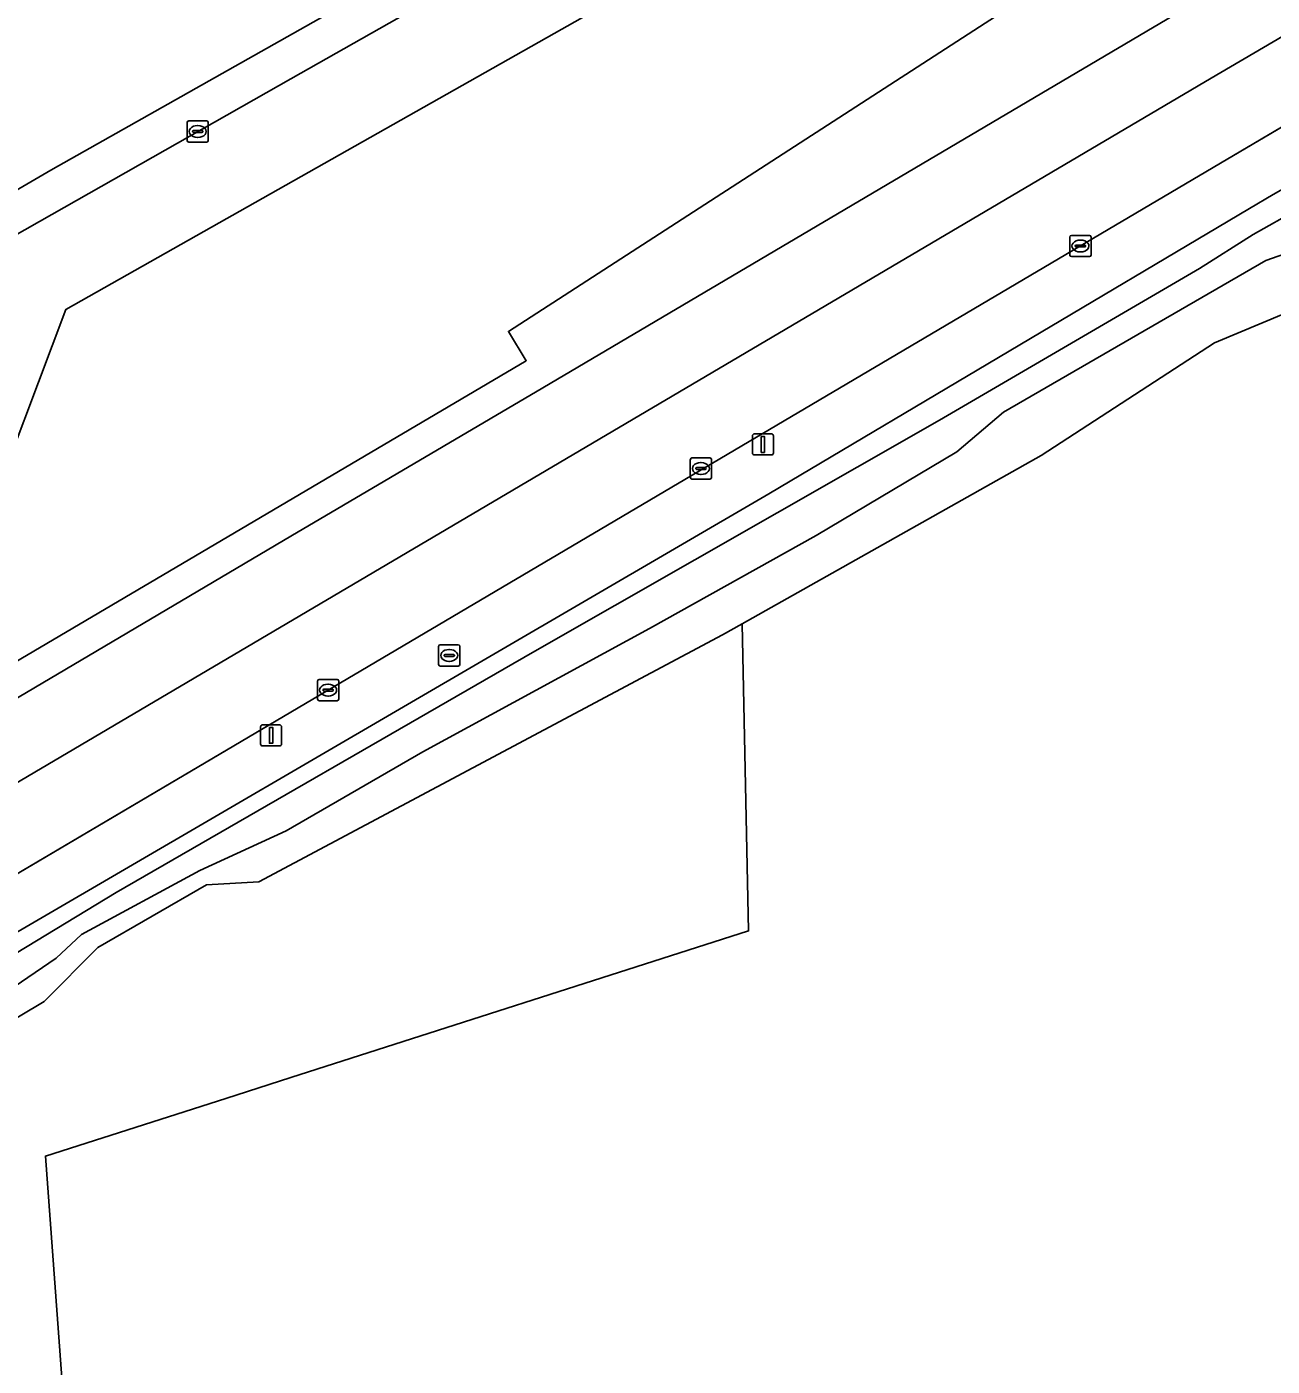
# Model space of a CAD drawing. Extents: x 162879 to 165540, y 384011 to 385181.
# Drawn here: x 163487.5 to 163546.4, y 384532.4 to 384595.7 of the extents above; entities that cross this region are included whole.
import ezdxf

# ---------------------------------------------------------------- set-up
doc = ezdxf.new("R2010")
doc.units = 0
for name, color, linetype in [('IMGEO_Berm_groen', 7, 'Continuous'), ('IMGEO_Groenvoorziening', 7, 'Continuous'), ('IMGEO_Hek', 7, 'Continuous'), ('IMGEO_Kolk', 7, 'Continuous'), ('IMGEO_Lichtmast', 7, 'Continuous'), ('IMGEO_Loofbos', 7, 'Continuous'), ('IMGEO_Oever', 7, 'Continuous'), ('IMGEO_Rijbaan_regionaal_gesloten', 7, 'Continuous'), ('IMGEO_Rioolput', 7, 'Continuous'), ('IMGEO_Waterloop', 7, 'Continuous')]:
    doc.layers.add(name, color=color, linetype=linetype)

msp = doc.modelspace()

# ---------------------------------------------------------------- linework, layer by layer
at = {"layer": 'IMGEO_Berm_groen'}
for points in [[(163645.559, 384661.257), (163686.538, 384684.977), (163686.814, 384686.292), (163689.391, 384698.579), (163689.663, 384699.876), (163684.212, 384696.816), (163666.269, 384686.811), (163648.284, 384676.742), (163630.3, 384666.688), (163614.102, 384657.625), (163597.909, 384648.525), (163579.95, 384638.441), (163562.018, 384628.389), (163545.841, 384619.245), (163530.433, 384610.54), (163529.662, 384610.104), (163512.633, 384600.425), (163500, 384593.26), (163480.314, 384582.094), (163463.28, 384572.441), (163447.16, 384563.196)], [(163353.264, 384484.905), (163378.883, 384500), (163500, 384571.648), (163511.906, 384578.653), (163540.103, 384595.308), (163582.453, 384620.322), (163604.632, 384633.298), (163605.881, 384634.029), (163607.573, 384635.129), (163643.893, 384660.192)], [(163378.626, 384521.326), (163404.476, 384536), (163407.908, 384535.207), (163426.451, 384541.494), (163485.437, 384571.924), (163489.382, 384582.362), (163520.667, 384600.067), (163532.642, 384607.062), (163548.075, 384616.076), (163619.513, 384656.999), (163621.14, 384653.381), (163616, 384648.153), (163607.162, 384642.745), (163598.579, 384634.692), (163569.107, 384617.761), (163564.611, 384617.784), (163539.139, 384600.004), (163510.288, 384581.318), (163511.127, 384579.936), (163414.38, 384522.865)]]:
    msp.add_lwpolyline(points, dxfattribs=at)
at = {"layer": 'IMGEO_Groenvoorziening'}
for points in [[(163409.012, 384506.582), (163425.586, 384516.604), (163474.867, 384545.827), (163522.584, 384573.637), (163545.298, 384587.125), (163546.416, 384587.789), (163588.998, 384611.922), (163597.665, 384616.481), (163610.634, 384624.891), (163616.771, 384627.578), (163623.187, 384631.873), (163636.16, 384637.196), (163638.477, 384638.603)], [(163596.733, 384620.336), (163590.474, 384616.677), (163584.15, 384613.033), (163543.932, 384589.276), (163500, 384563.326), (163392.794, 384500), (163356.886, 384478.81), (163202.966, 384387.982), (163138.189, 384350.166), (163091.98, 384323.19), (163060.001, 384304.827), (163000, 384271.727), (162995.148, 384269.194), (162989.657, 384266.154), (162987.354, 384264.896)]]:
    msp.add_lwpolyline(points, dxfattribs=at)
at = {"layer": 'IMGEO_Hek'}
msp.add_lwpolyline([(163496.941, 384545.074), (163500, 384546.054), (163521.638, 384552.983)], dxfattribs=at)
at = {"layer": 'IMGEO_Kolk'}
for p, q in [((163495.107, 384590.343), (163495.107, 384591.195)), ((163495.182, 384591.269), (163496.034, 384591.269)), ((163496.108, 384591.195), (163496.108, 384590.343)), ((163495.366, 384590.763), (163495.366, 384590.775)), ((163495.804, 384590.726), (163495.406, 384590.726)), ((163495.409, 384590.812), (163495.807, 384590.812)), ((163495.618, 384590.489), (163495.593, 384590.489)), ((163495.595, 384591.049), (163495.62, 384591.049)), ((163495.85, 384590.775), (163495.85, 384590.763)), ((163496.034, 384590.269), (163495.182, 384590.269)), ((163536.813, 384584.928), (163536.813, 384585.78)), ((163536.888, 384585.854), (163537.74, 384585.854)), ((163537.301, 384585.634), (163537.326, 384585.634)), ((163537.814, 384585.78), (163537.814, 384584.928)), ((163537.74, 384584.854), (163536.888, 384584.854)), ((163537.072, 384585.348), (163537.072, 384585.36)), ((163537.51, 384585.311), (163537.112, 384585.311)), ((163537.115, 384585.397), (163537.513, 384585.397)), ((163537.324, 384585.074), (163537.299, 384585.074)), ((163537.556, 384585.36), (163537.556, 384585.348)), ((163518.957, 384575.339), (163519.809, 384575.339)), ((163518.882, 384574.413), (163518.882, 384575.265)), ((163519.141, 384574.833), (163519.141, 384574.845)), ((163519.579, 384574.796), (163519.181, 384574.796)), ((163519.184, 384574.882), (163519.582, 384574.882)), ((163519.37, 384575.119), (163519.395, 384575.119)), ((163519.625, 384574.845), (163519.625, 384574.833)), ((163519.883, 384575.265), (163519.883, 384574.413)), ((163519.809, 384574.339), (163518.957, 384574.339)), ((163519.393, 384574.559), (163519.368, 384574.559)), ((163501.269, 384563.941), (163501.269, 384564.793)), ((163501.344, 384564.867), (163502.196, 384564.867)), ((163501.757, 384564.647), (163501.782, 384564.647)), ((163502.27, 384564.793), (163502.27, 384563.941)), ((163501.528, 384564.361), (163501.528, 384564.373)), ((163501.966, 384564.324), (163501.568, 384564.324)), ((163501.571, 384564.41), (163501.969, 384564.41)), ((163501.78, 384564.087), (163501.755, 384564.087)), ((163502.012, 384564.373), (163502.012, 384564.361)), ((163502.196, 384563.867), (163501.344, 384563.867))]:
    msp.add_line(p, q, dxfattribs=at)
for points in [[(163495.107, 384590.343), (163495.107, 384591.195)], [(163495.182, 384591.269), (163496.034, 384591.269)], [(163496.108, 384591.195), (163496.108, 384590.343)], [(163496.034, 384590.269), (163495.182, 384590.269)], [(163536.813, 384584.928), (163536.813, 384585.78)], [(163536.888, 384585.854), (163537.74, 384585.854)], [(163537.814, 384585.78), (163537.814, 384584.928)], [(163537.74, 384584.854), (163536.888, 384584.854)], [(163518.957, 384575.339), (163519.809, 384575.339)], [(163518.882, 384574.413), (163518.882, 384575.265)], [(163519.883, 384575.265), (163519.883, 384574.413)], [(163519.809, 384574.339), (163518.957, 384574.339)], [(163501.269, 384563.941), (163501.269, 384564.793)], [(163501.344, 384564.867), (163502.196, 384564.867)], [(163502.27, 384564.793), (163502.27, 384563.941)], [(163502.196, 384563.867), (163501.344, 384563.867)]]:
    msp.add_lwpolyline(points, dxfattribs=at)
for centre, radius, start, end in [((163495.184, 384591.193), 0.0765, 91.55205, 178.44795), ((163495.184, 384591.193), 0.0765, 91.55205, 178.44795), ((163496.032, 384591.193), 0.0765, 1.55205, 88.44795), ((163496.032, 384591.193), 0.0765, 1.55205, 88.44795), ((163495.406, 384590.772), 0.0403, 85.87752, 175.75265), ((163495.403, 384590.762), 0.0366, 178.93798, 274.71019), ((163495.807, 384590.769), 0.043, 264.86636, 352.45326), ((163495.811, 384590.774), 0.0386, 1.73085, 96.63898), ((163495.184, 384590.345), 0.0765, 181.55205, 268.44795), ((163495.184, 384590.345), 0.0765, 181.55205, 268.44795), ((163496.032, 384590.345), 0.0765, 271.55205, 358.44795), ((163496.032, 384590.345), 0.0765, 271.55205, 358.44795), ((163536.89, 384585.778), 0.0765, 91.55205, 178.44795), ((163536.89, 384585.778), 0.0765, 91.55205, 178.44795), ((163537.738, 384585.778), 0.0765, 1.55205, 88.44795), ((163537.738, 384585.778), 0.0765, 1.55205, 88.44795), ((163536.89, 384584.93), 0.0765, 181.55205, 268.44795), ((163536.89, 384584.93), 0.0765, 181.55205, 268.44795), ((163537.112, 384585.357), 0.0403, 85.87752, 175.75265), ((163537.109, 384585.347), 0.0366, 178.93798, 274.71019), ((163537.513, 384585.354), 0.043, 264.86636, 352.45326), ((163537.517, 384585.359), 0.0386, 1.73085, 96.63898), ((163537.738, 384584.93), 0.0765, 271.55205, 358.44795), ((163537.738, 384584.93), 0.0765, 271.55205, 358.44795), ((163518.959, 384575.263), 0.0765, 91.55205, 178.44795), ((163518.959, 384575.263), 0.0765, 91.55205, 178.44795), ((163519.807, 384575.263), 0.0765, 1.55205, 88.44795), ((163519.807, 384575.263), 0.0765, 1.55205, 88.44795), ((163519.181, 384574.842), 0.0403, 85.87752, 175.75265), ((163519.178, 384574.832), 0.0366, 178.93798, 274.71019), ((163519.582, 384574.839), 0.043, 264.86636, 352.45326), ((163519.586, 384574.844), 0.0386, 1.73085, 96.63898), ((163518.959, 384574.415), 0.0765, 181.55205, 268.44795), ((163518.959, 384574.415), 0.0765, 181.55205, 268.44795), ((163519.807, 384574.415), 0.0765, 271.55205, 358.44795), ((163519.807, 384574.415), 0.0765, 271.55205, 358.44795), ((163501.346, 384564.791), 0.0765, 91.55205, 178.44795), ((163501.346, 384564.791), 0.0765, 91.55205, 178.44795), ((163502.194, 384564.791), 0.0765, 1.55205, 88.44795), ((163502.194, 384564.791), 0.0765, 1.55205, 88.44795), ((163501.346, 384563.943), 0.0765, 181.55205, 268.44795), ((163501.346, 384563.943), 0.0765, 181.55205, 268.44795), ((163501.568, 384564.37), 0.0403, 85.87752, 175.75265), ((163501.565, 384564.36), 0.0366, 178.93798, 274.71019), ((163501.969, 384564.367), 0.043, 264.86636, 352.45326), ((163501.973, 384564.372), 0.0386, 1.73085, 96.63898), ((163502.194, 384563.943), 0.0765, 271.55205, 358.44795), ((163502.194, 384563.943), 0.0765, 271.55205, 358.44795)]:
    msp.add_arc(centre, radius, start, end, dxfattribs=at)
for centre, major_axis, ratio, start_param, end_param in [((163495.594, 384590.769), (-0.387, 0.002), 0.722429, 4.712389, 7.853982), ((163495.619, 384590.769), (-0.39, 0.002), 0.717154, 1.570796, 4.712389), ((163537.3, 384585.354), (-0.387, 0.002), 0.722429, 4.712389, 7.853982), ((163537.325, 384585.354), (-0.39, 0.002), 0.717154, 1.570796, 4.712389), ((163519.369, 384574.839), (-0.387, 0.002), 0.722429, 4.712389, 7.853982), ((163519.394, 384574.839), (-0.39, 0.002), 0.717154, 1.570796, 4.712389), ((163501.756, 384564.367), (-0.387, 0.002), 0.722429, 4.712389, 7.853982), ((163501.781, 384564.367), (-0.39, 0.002), 0.717154, 1.570796, 4.712389)]:
    msp.add_ellipse(centre, major_axis=major_axis, ratio=ratio, start_param=start_param, end_param=end_param, dxfattribs=at)
at = {"layer": 'IMGEO_Lichtmast'}
for p, q in [((163521.816, 384575.579), (163521.816, 384576.379)), ((163521.816, 384576.379), (163521.816, 384575.579)), ((163521.916, 384576.479), (163522.706, 384576.479)), ((163522.706, 384576.479), (163521.916, 384576.479)), ((163522.806, 384576.379), (163522.806, 384575.579)), ((163522.806, 384575.579), (163522.806, 384576.379)), ((163522.706, 384575.479), (163521.916, 384575.479)), ((163521.916, 384575.479), (163522.706, 384575.479)), ((163498.679, 384562.727), (163499.469, 384562.727)), ((163499.469, 384562.727), (163498.679, 384562.727)), ((163498.579, 384561.827), (163498.579, 384562.627)), ((163498.579, 384562.627), (163498.579, 384561.827)), ((163499.569, 384562.627), (163499.569, 384561.827)), ((163499.569, 384561.827), (163499.569, 384562.627)), ((163499.469, 384561.727), (163498.679, 384561.727)), ((163498.679, 384561.727), (163499.469, 384561.727))]:
    msp.add_line(p, q, dxfattribs=at)
for points in [[(163522.236, 384576.354), (163522.386, 384576.354), (163522.386, 384575.604), (163522.236, 384575.604), (163522.236, 384576.354)], [(163498.999, 384562.602), (163499.149, 384562.602), (163499.149, 384561.852), (163498.999, 384561.852), (163498.999, 384562.602)]]:
    msp.add_lwpolyline(points, dxfattribs=at)
for centre, start, end in [((163521.916, 384576.379), 90, 180), ((163521.916, 384576.379), 90, 180), ((163522.706, 384576.379), 0, 90), ((163522.706, 384576.379), 360, 90), ((163521.916, 384575.579), 180, 270), ((163521.916, 384575.579), 180, 270), ((163522.706, 384575.579), 270, 0), ((163522.706, 384575.579), 270, 0), ((163498.679, 384562.627), 90, 180), ((163498.679, 384562.627), 90, 180), ((163499.469, 384562.627), 0, 90), ((163499.469, 384562.627), 360, 90), ((163498.679, 384561.827), 180, 270), ((163498.679, 384561.827), 180, 270), ((163499.469, 384561.827), 270, 0), ((163499.469, 384561.827), 270, 0)]:
    msp.add_arc(centre, 0.1, start, end, dxfattribs=at)
at = {"layer": 'IMGEO_Loofbos'}
for points in [[(163414.38, 384522.865), (163511.127, 384579.936), (163510.288, 384581.318), (163539.139, 384600.004), (163564.611, 384617.784), (163569.107, 384617.761), (163598.579, 384634.692), (163607.162, 384642.745), (163616, 384648.153), (163621.14, 384653.381), (163619.513, 384656.999), (163548.075, 384616.076), (163532.642, 384607.062), (163520.667, 384600.067), (163489.382, 384582.362), (163485.437, 384571.924), (163426.451, 384541.494), (163407.908, 384535.207), (163404.476, 384536), (163378.626, 384521.326)], [(163607.758, 384514.396), (163590.751, 384571.191), (163589.506, 384570.412), (163588.652, 384571.214), (163590.366, 384572.478), (163588.141, 384579.907), (163587.943, 384580.567), (163584.053, 384585.823), (163565.169, 384569.059), (163558.533, 384576.691), (163556.221, 384575.735), (163546.998, 384582.185), (163543.642, 384580.786), (163535.457, 384575.459), (163521.329, 384567.5), (163521.638, 384552.983), (163500, 384546.054), (163496.941, 384545.074), (163488.414, 384542.342), (163489.714, 384524.81)], [(163489.714, 384524.81), (163488.414, 384542.342), (163496.941, 384545.074), (163500, 384546.054), (163521.638, 384552.983), (163521.329, 384567.5), (163520.408, 384566.982), (163498.488, 384555.313), (163496.029, 384555.169), (163490.895, 384552.202), (163488.355, 384549.643), (163477.586, 384543.219), (163472.327, 384541.023), (163469.314, 384538.434), (163458.62, 384531.745), (163446.231, 384525.44), (163444.418, 384523.86), (163435.358, 384517.778), (163413.062, 384504.266)]]:
    msp.add_lwpolyline(points, dxfattribs=at)
at = {"layer": 'IMGEO_Oever'}
for points in [[(163638.477, 384638.603), (163636.16, 384637.196), (163623.187, 384631.873), (163616.771, 384627.578), (163610.634, 384624.891), (163597.665, 384616.481), (163588.998, 384611.922), (163546.416, 384587.789), (163545.298, 384587.125), (163522.584, 384573.637), (163474.867, 384545.827), (163425.586, 384516.604), (163409.012, 384506.582)], [(163413.062, 384504.266), (163435.358, 384517.778), (163444.418, 384523.86), (163446.231, 384525.44), (163458.62, 384531.745), (163469.314, 384538.434), (163472.327, 384541.023), (163477.586, 384543.219), (163488.355, 384549.643), (163490.895, 384552.202), (163496.029, 384555.169), (163498.488, 384555.313), (163520.408, 384566.982), (163521.329, 384567.5), (163535.457, 384575.459), (163543.642, 384580.786), (163546.998, 384582.185), (163547.096, 384582.226), (163552.316, 384580.714), (163553.887, 384581.772), (163556.855, 384583.77), (163573.992, 384594.636)], [(163453.86, 384531.843), (163465.807, 384538.862), (163474.766, 384544.499), (163491.753, 384554.803), (163511.427, 384566.152), (163530.653, 384577.128), (163542.936, 384584.296), (163545.474, 384585.901), (163547.602, 384587.096)], [(163548.722, 384585.602), (163546.072, 384584.669), (163533.677, 384577.501), (163531.475, 384575.634), (163524.829, 384571.677), (163516.952, 384567.272), (163506.238, 384561.448), (163499.779, 384557.715), (163495.71, 384555.848), (163490.11, 384552.824), (163488.915, 384551.704), (163484.585, 384548.755), (163479.881, 384545.918), (163478.089, 384544.76), (163475.7, 384543.939), (163473.609, 384543.006), (163471.63, 384541.848), (163468.457, 384539.646), (163462.223, 384535.651), (163455.839, 384531.694)]]:
    msp.add_lwpolyline(points, dxfattribs=at)
at = {"layer": 'IMGEO_Rijbaan_regionaal_gesloten'}
for points in [[(163447.16, 384563.196), (163463.28, 384572.441), (163480.314, 384582.094), (163500, 384593.26), (163512.633, 384600.425), (163529.662, 384610.104), (163530.433, 384610.54), (163545.841, 384619.245), (163562.018, 384628.389), (163579.95, 384638.441), (163597.909, 384648.525), (163614.102, 384657.625), (163630.3, 384666.688), (163648.284, 384676.742), (163666.269, 384686.811), (163684.212, 384696.816), (163689.663, 384699.876), (163700.352, 384705.878), (163699.553, 384707.362), (163667.108, 384689.65), (163488.662, 384588.942), (163262.486, 384457.037)], [(163608.355, 384626.861), (163606.44, 384630.173), (163571.148, 384609.52), (163543.486, 384593.287), (163485.368, 384558.99), (163419.491, 384520.12), (163363.325, 384486.973), (163354.963, 384482.045), (163356.886, 384478.81), (163392.794, 384500)], [(163392.794, 384500), (163500, 384563.326), (163543.932, 384589.276), (163584.15, 384613.033), (163590.474, 384616.677), (163596.733, 384620.336)]]:
    msp.add_lwpolyline(points, dxfattribs=at)
msp.add_lwpolyline([(163606.44, 384630.173), (163604.632, 384633.298), (163582.453, 384620.322), (163540.103, 384595.308), (163511.906, 384578.653), (163500, 384571.648), (163378.883, 384500), (163353.264, 384484.905), (163354.963, 384482.045), (163363.325, 384486.973), (163419.491, 384520.12), (163485.368, 384558.99), (163543.486, 384593.287), (163571.148, 384609.52)], close=True, dxfattribs=at)
at = {"layer": 'IMGEO_Rioolput'}
for p, q in [((163507.066, 384566.506), (163507.918, 384566.506)), ((163506.991, 384565.58), (163506.991, 384566.432)), ((163507.25, 384566), (163507.25, 384566.012)), ((163507.688, 384565.963), (163507.29, 384565.963)), ((163507.293, 384566.049), (163507.691, 384566.049)), ((163507.479, 384566.286), (163507.504, 384566.286)), ((163507.734, 384566.012), (163507.734, 384566)), ((163507.992, 384566.432), (163507.992, 384565.58)), ((163507.918, 384565.506), (163507.066, 384565.506)), ((163507.502, 384565.726), (163507.477, 384565.726))]:
    msp.add_line(p, q, dxfattribs=at)
for points in [[(163507.066, 384566.506), (163507.918, 384566.506)], [(163506.991, 384565.58), (163506.991, 384566.432)], [(163507.992, 384566.432), (163507.992, 384565.58)], [(163507.918, 384565.506), (163507.066, 384565.506)]]:
    msp.add_lwpolyline(points, dxfattribs=at)
for centre, radius, start, end in [((163507.068, 384566.43), 0.0765, 91.55205, 178.44795), ((163507.068, 384566.43), 0.0765, 91.55205, 178.44795), ((163507.916, 384566.43), 0.0765, 1.55205, 88.44795), ((163507.916, 384566.43), 0.0765, 1.55205, 88.44795), ((163507.29, 384566.009), 0.0403, 85.87752, 175.75265), ((163507.287, 384565.999), 0.0366, 178.93798, 274.71019), ((163507.691, 384566.006), 0.043, 264.86636, 352.45326), ((163507.695, 384566.011), 0.0386, 1.73085, 96.63898), ((163507.068, 384565.582), 0.0765, 181.55205, 268.44795), ((163507.068, 384565.582), 0.0765, 181.55205, 268.44795), ((163507.916, 384565.582), 0.0765, 271.55205, 358.44795), ((163507.916, 384565.582), 0.0765, 271.55205, 358.44795)]:
    msp.add_arc(centre, radius, start, end, dxfattribs=at)
for centre, major_axis, ratio, start_param, end_param in [((163507.478, 384566.006), (-0.387, 0.002), 0.722429, 4.712389, 7.853982), ((163507.503, 384566.006), (-0.39, 0.002), 0.717154, 1.570796, 4.712389)]:
    msp.add_ellipse(centre, major_axis=major_axis, ratio=ratio, start_param=start_param, end_param=end_param, dxfattribs=at)
at = {"layer": 'IMGEO_Waterloop'}
for points in [[(163547.602, 384587.096), (163545.474, 384585.901), (163542.936, 384584.296), (163530.653, 384577.128), (163511.427, 384566.152), (163491.753, 384554.803), (163474.766, 384544.499), (163465.807, 384538.862), (163453.86, 384531.843)], [(163455.839, 384531.694), (163462.223, 384535.651), (163468.457, 384539.646), (163471.63, 384541.848), (163473.609, 384543.006), (163475.7, 384543.939), (163478.089, 384544.76), (163479.881, 384545.918), (163484.585, 384548.755), (163488.915, 384551.704), (163490.11, 384552.824), (163495.71, 384555.848), (163499.779, 384557.715), (163506.238, 384561.448), (163516.952, 384567.272), (163524.829, 384571.677), (163531.475, 384575.634), (163533.677, 384577.501), (163546.072, 384584.669), (163548.722, 384585.602)]]:
    msp.add_lwpolyline(points, dxfattribs=at)

doc.saveas('drawing.dxf')
